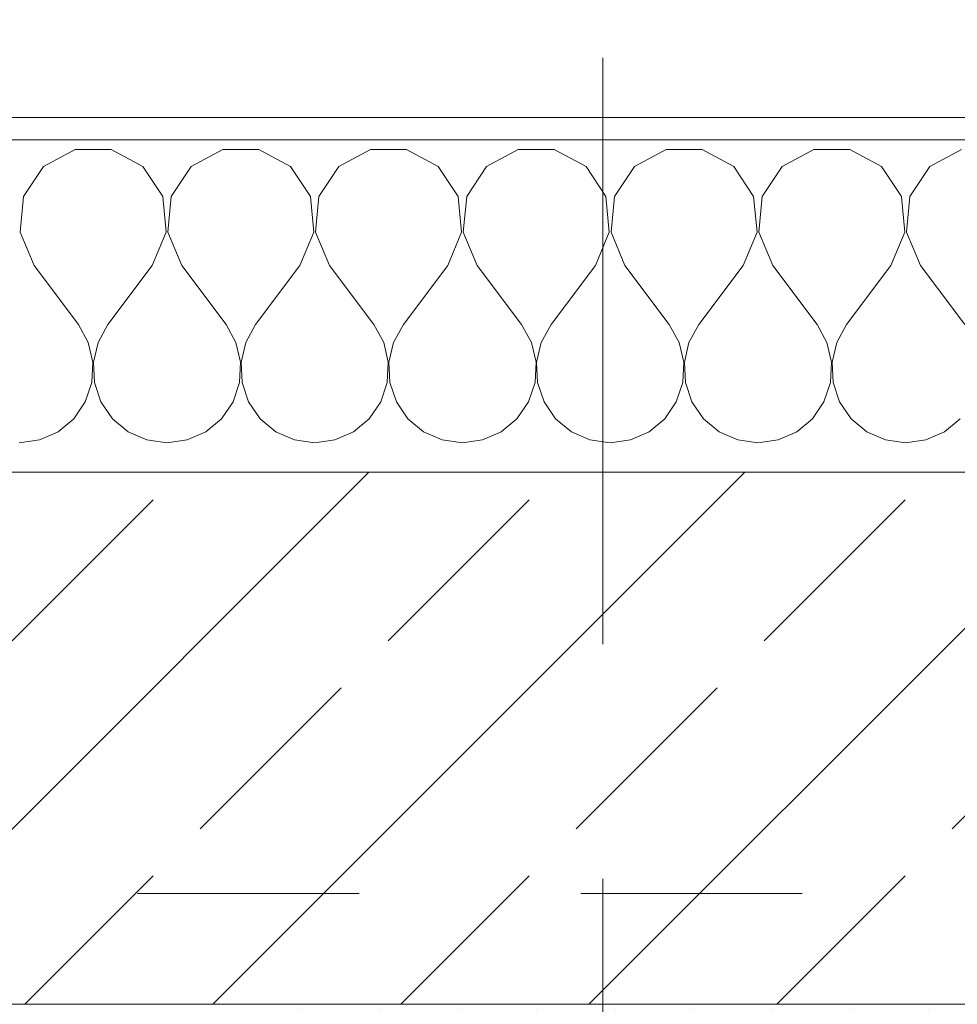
# Model space of a CAD drawing. Header units: metres. Extents: x -4 to 99, y -11 to 17.
# Tile 656 of 656: x 54.267 to 54.69, y 13.455 to 13.899. Entities that reach past the tile are written whole.
import ezdxf

# ---------------------------------------------------------------- set-up
doc = ezdxf.new("R2010")
doc.units = ezdxf.units.M
doc.header["$MEASUREMENT"] = 0
doc.linetypes.add('Strichlinie doppelt', pattern=[0.546806, 0.264583, -0.105833, 0.070556, -0.105833])
doc.linetypes.add('Untersicht', pattern=[0.1, 0.075, -0.025])
for name, color, linetype in [('152 - Bemaßung_ Beschriftung.Ausbau', 7, 'Continuous'), ('451 - Universal.Achsen Raster', 7, 'Continuous'), ('603 - Struktur.Bodenplatte_ Decke Roh', 7, 'Continuous'), ('604 - Struktur.Wand Aussen', 7, 'Continuous'), ('607 - Struktur.Stütze', 7, 'Continuous'), ('Neubau_653 - Abdeckung.TB Verkofferung', 7, 'Continuous')]:
    doc.layers.add(name, color=color, linetype=linetype)
doc.styles.add('ERSTELLTER_STIL_2', font='txt')
doc.dimstyles.new('ERSTELLTER_STIL__2', dxfattribs={"dimtxt": 0.1, "dimasz": 0.0532, "dimexe": 0.18, "dimexo": 0.0625, "dimgap": 0, "dimtad": 1, "dimtih": 1, "dimtoh": 1, "dimzin": 0, "dimdsep": 46, "dimtxsty": 'ERSTELLTER_STIL_2', "dimblk": 'ARROWHEAD_2', "dimblk1": 'ARROWHEAD_2', "dimblk2": 'ARROWHEAD_2', "dimcen": 0.09, "dimse1": 1, "dimse2": 1, "dimclrd": 7, "dimclre": 7, "dimclrt": 7, "dimazin": 0, "dimtfac": 1, "dimtdec": 4, "dimtmove": 0, "dimatfit": 3, "dimfxl": 1, "dimtolj": 1, "dimtzin": 0, "dimarcsym": 0})

# ---------------------------------------------------------------- blocks, each defined once
blk = doc.blocks.new('*X43')
at = {"layer": '604 - Struktur.Wand Aussen', "color": 7, "linetype": 'Continuous', "lineweight": 5}
for p, q in [((54.29188, 13.84066), (54.27757, 13.83299)), ((54.30812, 13.84066), (54.29188, 13.84066)), ((54.32243, 13.83299), (54.30812, 13.84066)), ((54.35855, 13.84066), (54.34424, 13.83299)), ((54.37479, 13.84066), (54.35855, 13.84066)), ((54.3891, 13.83299), (54.37479, 13.84066)), ((54.42521, 13.84066), (54.4109, 13.83299)), ((54.44145, 13.84066), (54.42521, 13.84066)), ((54.45576, 13.83299), (54.44145, 13.84066)), ((54.49188, 13.84066), (54.47757, 13.83299)), ((54.50812, 13.84066), (54.49188, 13.84066)), ((54.52243, 13.83299), (54.50812, 13.84066)), ((54.55855, 13.84066), (54.54424, 13.83299)), ((54.57479, 13.84066), (54.55855, 13.84066)), ((54.5891, 13.83299), (54.57479, 13.84066)), ((54.62521, 13.84066), (54.6109, 13.83299)), ((54.64145, 13.84066), (54.62521, 13.84066)), ((54.65576, 13.83299), (54.64145, 13.84066)), ((54.69188, 13.84066), (54.67757, 13.83299)), ((54.27757, 13.83299), (54.26858, 13.81947)), ((54.33142, 13.81947), (54.32243, 13.83299)), ((54.34424, 13.83299), (54.33525, 13.81947)), ((54.39808, 13.81947), (54.3891, 13.83299)), ((54.4109, 13.83299), (54.40192, 13.81947)), ((54.46475, 13.81947), (54.45576, 13.83299)), ((54.47757, 13.83299), (54.46858, 13.81947)), ((54.53142, 13.81947), (54.52243, 13.83299)), ((54.54424, 13.83299), (54.53525, 13.81947)), ((54.59808, 13.81947), (54.5891, 13.83299)), ((54.6109, 13.83299), (54.60192, 13.81947)), ((54.66475, 13.81947), (54.65576, 13.83299)), ((54.67757, 13.83299), (54.66858, 13.81947)), ((54.26858, 13.81947), (54.26705, 13.8033)), ((54.33295, 13.8033), (54.33142, 13.81947)), ((54.33525, 13.81947), (54.33371, 13.8033)), ((54.39962, 13.8033), (54.39808, 13.81947)), ((54.40192, 13.81947), (54.40038, 13.8033)), ((54.46629, 13.8033), (54.46475, 13.81947)), ((54.46858, 13.81947), (54.46705, 13.8033)), ((54.53295, 13.8033), (54.53142, 13.81947)), ((54.53525, 13.81947), (54.53371, 13.8033)), ((54.59962, 13.8033), (54.59808, 13.81947)), ((54.60192, 13.81947), (54.60038, 13.8033)), ((54.66629, 13.8033), (54.66475, 13.81947)), ((54.66858, 13.81947), (54.66705, 13.8033)), ((54.26705, 13.8033), (54.27333, 13.78833)), ((54.32667, 13.78833), (54.33295, 13.8033)), ((54.33371, 13.8033), (54.34, 13.78833)), ((54.39333, 13.78833), (54.39962, 13.8033)), ((54.40038, 13.8033), (54.40667, 13.78833)), ((54.46, 13.78833), (54.46629, 13.8033)), ((54.46705, 13.8033), (54.47333, 13.78833)), ((54.52667, 13.78833), (54.53295, 13.8033)), ((54.53371, 13.8033), (54.54, 13.78833)), ((54.59333, 13.78833), (54.59962, 13.8033)), ((54.60038, 13.8033), (54.60667, 13.78833)), ((54.66, 13.78833), (54.66629, 13.8033)), ((54.66705, 13.8033), (54.67333, 13.78833)), ((54.27333, 13.78833), (54.29333, 13.76167)), ((54.32667, 13.78833), (54.30667, 13.76167)), ((54.34, 13.78833), (54.36, 13.76167)), ((54.39333, 13.78833), (54.37333, 13.76167)), ((54.40667, 13.78833), (54.42667, 13.76167)), ((54.46, 13.78833), (54.44, 13.76167)), ((54.47333, 13.78833), (54.49333, 13.76167)), ((54.52667, 13.78833), (54.50667, 13.76167)), ((54.54, 13.78833), (54.56, 13.76167)), ((54.59333, 13.78833), (54.57333, 13.76167)), ((54.60667, 13.78833), (54.62667, 13.76167)), ((54.66, 13.78833), (54.64, 13.76167)), ((54.67333, 13.78833), (54.69333, 13.76167)), ((54.29778, 13.75362), (54.29333, 13.76167)), ((54.30667, 13.76167), (54.30222, 13.75362)), ((54.36445, 13.75362), (54.36, 13.76167)), ((54.37333, 13.76167), (54.36888, 13.75362)), ((54.43112, 13.75362), (54.42667, 13.76167)), ((54.44, 13.76167), (54.43555, 13.75362)), ((54.49778, 13.75362), (54.49333, 13.76167)), ((54.50667, 13.76167), (54.50222, 13.75362)), ((54.56445, 13.75362), (54.56, 13.76167)), ((54.57333, 13.76167), (54.56888, 13.75362)), ((54.63112, 13.75362), (54.62667, 13.76167)), ((54.64, 13.76167), (54.63555, 13.75362)), ((54.29987, 13.74466), (54.29778, 13.75362)), ((54.30222, 13.75362), (54.30013, 13.74466)), ((54.36653, 13.74466), (54.36445, 13.75362)), ((54.36888, 13.75362), (54.3668, 13.74466)), ((54.4332, 13.74466), (54.43112, 13.75362)), ((54.43555, 13.75362), (54.43347, 13.74466)), ((54.49987, 13.74466), (54.49778, 13.75362)), ((54.50222, 13.75362), (54.50013, 13.74466)), ((54.56653, 13.74466), (54.56445, 13.75362)), ((54.56888, 13.75362), (54.5668, 13.74466)), ((54.6332, 13.74466), (54.63112, 13.75362)), ((54.63555, 13.75362), (54.63347, 13.74466)), ((54.29942, 13.73547), (54.29987, 13.74466)), ((54.30013, 13.74466), (54.30058, 13.73547)), ((54.36609, 13.73547), (54.36653, 13.74466)), ((54.3668, 13.74466), (54.36725, 13.73547)), ((54.43275, 13.73547), (54.4332, 13.74466)), ((54.43347, 13.74466), (54.43391, 13.73547)), ((54.49942, 13.73547), (54.49987, 13.74466)), ((54.50013, 13.74466), (54.50058, 13.73547)), ((54.56609, 13.73547), (54.56653, 13.74466)), ((54.5668, 13.74466), (54.56725, 13.73547)), ((54.63275, 13.73547), (54.6332, 13.74466)), ((54.63347, 13.74466), (54.63391, 13.73547)), ((54.29648, 13.72676), (54.29942, 13.73547)), ((54.30058, 13.73547), (54.30352, 13.72676)), ((54.36315, 13.72676), (54.36609, 13.73547)), ((54.36725, 13.73547), (54.37019, 13.72676)), ((54.42981, 13.72676), (54.43275, 13.73547)), ((54.43391, 13.73547), (54.43685, 13.72676)), ((54.49648, 13.72676), (54.49942, 13.73547)), ((54.50058, 13.73547), (54.50352, 13.72676)), ((54.56315, 13.72676), (54.56609, 13.73547)), ((54.56725, 13.73547), (54.57019, 13.72676)), ((54.62981, 13.72676), (54.63275, 13.73547)), ((54.63391, 13.73547), (54.63685, 13.72676)), ((54.29127, 13.71918), (54.29648, 13.72676)), ((54.30352, 13.72676), (54.30873, 13.71918)), ((54.35794, 13.71918), (54.36315, 13.72676)), ((54.37019, 13.72676), (54.37539, 13.71918)), ((54.42461, 13.71918), (54.42981, 13.72676)), ((54.43685, 13.72676), (54.44206, 13.71918)), ((54.49127, 13.71918), (54.49648, 13.72676)), ((54.50352, 13.72676), (54.50873, 13.71918)), ((54.55794, 13.71918), (54.56315, 13.72676)), ((54.57019, 13.72676), (54.57539, 13.71918)), ((54.62461, 13.71918), (54.62981, 13.72676)), ((54.63685, 13.72676), (54.64206, 13.71918)), ((54.28419, 13.71331), (54.29127, 13.71918)), ((54.30873, 13.71918), (54.31581, 13.71331)), ((54.35086, 13.71331), (54.35794, 13.71918)), ((54.37539, 13.71918), (54.38248, 13.71331)), ((54.41752, 13.71331), (54.42461, 13.71918)), ((54.44206, 13.71918), (54.44914, 13.71331)), ((54.48419, 13.71331), (54.49127, 13.71918)), ((54.50873, 13.71918), (54.51581, 13.71331)), ((54.55086, 13.71331), (54.55794, 13.71918)), ((54.57539, 13.71918), (54.58248, 13.71331)), ((54.61752, 13.71331), (54.62461, 13.71918)), ((54.64206, 13.71918), (54.64914, 13.71331)), ((54.68419, 13.71331), (54.69127, 13.71918)), ((54.27578, 13.7096), (54.28419, 13.71331)), ((54.31581, 13.71331), (54.32422, 13.7096)), ((54.34244, 13.7096), (54.35086, 13.71331)), ((54.38248, 13.71331), (54.39089, 13.7096)), ((54.40911, 13.7096), (54.41752, 13.71331)), ((54.44914, 13.71331), (54.45756, 13.7096)), ((54.47578, 13.7096), (54.48419, 13.71331)), ((54.51581, 13.71331), (54.52422, 13.7096)), ((54.54244, 13.7096), (54.55086, 13.71331)), ((54.58248, 13.71331), (54.59089, 13.7096)), ((54.60911, 13.7096), (54.61752, 13.71331)), ((54.64914, 13.71331), (54.65756, 13.7096)), ((54.67578, 13.7096), (54.68419, 13.71331)), ((54.26667, 13.70833), (54.27578, 13.7096)), ((54.32422, 13.7096), (54.33333, 13.70833)), ((54.33333, 13.70833), (54.34244, 13.7096)), ((54.39089, 13.7096), (54.4, 13.70833)), ((54.4, 13.70833), (54.40911, 13.7096)), ((54.45756, 13.7096), (54.46667, 13.70833)), ((54.46667, 13.70833), (54.47578, 13.7096)), ((54.52422, 13.7096), (54.53333, 13.70833)), ((54.53333, 13.70833), (54.54244, 13.7096)), ((54.59089, 13.7096), (54.6, 13.70833)), ((54.6, 13.70833), (54.60911, 13.7096)), ((54.65756, 13.7096), (54.66667, 13.70833)), ((54.66667, 13.70833), (54.67578, 13.7096))]:
    blk.add_line(p, q, dxfattribs=at)
blk = doc.blocks.new('*D257')
at = {"layer": '152 - Bemaßung_ Beschriftung.Ausbau', "color": 7, "linetype": 'Continuous', "lineweight": 5}
for p, q in [((53.965, 14.8025), (53.965, 14.9075)), ((55.15, 14.8025), (55.15, 14.9075)), ((53.98521, 14.89), (53.94479, 14.82)), ((55.17021, 14.89), (55.12979, 14.82)), ((53.965, 14.855), (55.15, 14.855))]:
    blk.add_line(p, q, dxfattribs=at)
at = {"layer": '152 - Bemaßung_ Beschriftung.Ausbau', "color": 7, "lineweight": 5, "insert": (54.39943, 14.85559), "char_height": 0.1, "attachment_point": 7, "style": 'ERSTELLTER_STIL_2'}
blk.add_mtext('\\A1;{\\pql;\\fArial|b0|i0|c0|p38;1,18\\fArial|b0|i0|c0|p38;\\A1{\\H.66x;\\S5^  ;}}', dxfattribs=at)
blk = doc.blocks.new('ARROWHEAD_2')
at = {"color": 0, "linetype": 'Continuous', "lineweight": 0}
for p, q in [((-0.3781, -0.655), (0.3781, 0.655)), ((0, 0), (-1, 0))]:
    blk.add_line(p, q, dxfattribs=at)
blk = doc.blocks.new('*D289')
at = {"layer": '152 - Bemaßung_ Beschriftung.Ausbau', "color": 7, "linetype": 'Continuous', "lineweight": 5}
for p, q in [((51.01003, 15.3025), (51.01003, 15.4075)), ((54.45, 15.3025), (54.45, 15.4075)), ((51.03023, 15.39), (50.98982, 15.32)), ((54.47021, 15.39), (54.42979, 15.32)), ((51.01003, 15.355), (54.45, 15.355))]:
    blk.add_line(p, q, dxfattribs=at)
at = {"layer": '152 - Bemaßung_ Beschriftung.Ausbau', "color": 7, "lineweight": 5, "char_height": 0.1, "attachment_point": 7, "style": 'ERSTELLTER_STIL_2'}
for s, insert in [('\\A1;{\\pql;\\fArial|b0|i0|c0|p38;3,44}', (52.5211, 15.375)), ('\\A1;{\\pql;\\fArial|b0|i0|c0|p38;15}', (54.278, 15.375))]:
    blk.add_mtext(s, dxfattribs=dict(at, insert=insert))
blk = doc.blocks.new('*D290')
at = {"layer": '152 - Bemaßung_ Beschriftung.Ausbau', "color": 7, "linetype": 'Continuous', "lineweight": 5}
for p, q in [((54.45, 15.3025), (54.45, 15.4075)), ((54.6, 15.3025), (54.6, 15.4075)), ((54.47021, 15.39), (54.42979, 15.32)), ((54.62021, 15.39), (54.57979, 15.32)), ((54.45, 15.355), (54.6, 15.355))]:
    blk.add_line(p, q, dxfattribs=at)
blk = doc.blocks.new('*D291')
at = {"layer": '152 - Bemaßung_ Beschriftung.Ausbau', "color": 7, "linetype": 'Continuous', "lineweight": 5}
for p, q in [((54.6, 15.3025), (54.6, 15.4075)), ((58.05503, 15.3025), (58.05503, 15.4075)), ((54.62021, 15.39), (54.57979, 15.32)), ((58.07523, 15.39), (58.03482, 15.32)), ((54.6, 15.355), (58.05503, 15.355))]:
    blk.add_line(p, q, dxfattribs=at)
at = {"layer": '152 - Bemaßung_ Beschriftung.Ausbau', "color": 7, "lineweight": 5, "char_height": 0.1, "attachment_point": 7, "style": 'ERSTELLTER_STIL_2'}
for s, insert in [('\\A1;{\\pql;\\fArial|b0|i0|c0|p38;3,45\\fArial|b0|i0|c0|p38;\\A1{\\H.66x;\\S5^  ;}}', (56.09356, 15.35559)), ('\\A1;{\\pql;\\fArial|b0|i0|c0|p38;15}', (57.88302, 15.375))]:
    blk.add_mtext(s, dxfattribs=dict(at, insert=insert))
blk = doc.blocks.new('*D328')
at = {"layer": '152 - Bemaßung_ Beschriftung.Ausbau', "color": 7, "linetype": 'Continuous', "lineweight": 5}
for p, q in [((51.07999, 15.8025), (51.07999, 15.9075)), ((54.37999, 15.8025), (54.37999, 15.9075)), ((51.1002, 15.89), (51.05978, 15.82)), ((54.4002, 15.89), (54.35978, 15.82)), ((51.07999, 15.855), (54.37999, 15.855))]:
    blk.add_line(p, q, dxfattribs=at)
at = {"layer": '152 - Bemaßung_ Beschriftung.Ausbau', "color": 7, "lineweight": 5, "insert": (52.59696, 15.875), "char_height": 0.1, "attachment_point": 7, "style": 'ERSTELLTER_STIL_2'}
blk.add_mtext('\\A1;{\\pql;\\fArial|b0|i0|c0|p38;3,30}', dxfattribs=at)
blk = doc.blocks.new('*D329')
at = {"layer": '152 - Bemaßung_ Beschriftung.Ausbau', "color": 7, "linetype": 'Continuous', "lineweight": 5}
for p, q in [((54.37999, 15.8025), (54.37999, 15.9075)), ((54.67999, 15.8025), (54.67999, 15.9075)), ((54.4002, 15.89), (54.35978, 15.82)), ((54.7002, 15.89), (54.65978, 15.82)), ((54.37999, 15.855), (54.67999, 15.855))]:
    blk.add_line(p, q, dxfattribs=at)
at = {"layer": '152 - Bemaßung_ Beschriftung.Ausbau', "color": 7, "lineweight": 5, "insert": (54.4541, 15.875), "char_height": 0.1, "attachment_point": 7, "style": 'ERSTELLTER_STIL_2'}
blk.add_mtext('\\A1;{\\pql;\\fArial|b0|i0|c0|p38;30}', dxfattribs=at)
blk = doc.blocks.new('*D330')
at = {"layer": '152 - Bemaßung_ Beschriftung.Ausbau', "color": 7, "linetype": 'Continuous', "lineweight": 5}
for p, q in [((54.67999, 15.8025), (54.67999, 15.9075)), ((57.97999, 15.8025), (57.97999, 15.9075)), ((54.7002, 15.89), (54.65978, 15.82)), ((58.0002, 15.89), (57.95978, 15.82)), ((54.67999, 15.855), (57.97999, 15.855))]:
    blk.add_line(p, q, dxfattribs=at)
at = {"layer": '152 - Bemaßung_ Beschriftung.Ausbau', "color": 7, "lineweight": 5, "insert": (56.19696, 15.875), "char_height": 0.1, "attachment_point": 7, "style": 'ERSTELLTER_STIL_2'}
blk.add_mtext('\\A1;{\\pql;\\fArial|b0|i0|c0|p38;3,30}', dxfattribs=at)

msp = doc.modelspace()

# ---------------------------------------------------------------- hatches: boundary and pattern name
at = {"layer": '604 - Struktur.Wand Aussen', "linetype": 'Continuous', "lineweight": 0, "true_color": 0x000000}
h = msp.add_hatch(dxfattribs=at)
h.set_pattern_fill('Verputz_0001', color=18, style=0, pattern_type=2)
h.set_pattern_definition([(0, (0, 0), (0, 0.08660254), [0, -0.05]), (0, (0.025, 0.0433), (0, 0.08660254), [0, -0.05])])
h.paths.add_polyline_path([(53.875, 13.855), (53.875, 13.845), (55.24, 13.845), (55.24, 13.855)])
h = msp.add_hatch(dxfattribs=at)
h.set_pattern_fill('Beton__Stahlbeton_0001', color=18, style=0, pattern_type=2)
h.set_pattern_definition([(45, (0, 0), (-0.08485281, 0.08485281), []), (45, (-0.04243, 0.04243), (-0.08485281, 0.08485281), [0.09, -0.03])])
h.paths.add_polyline_path([(53.905, 13.695), (53.905, 13.575), (53.965, 13.575), (53.965, 13.505), (53.965, 13.455), (55.15, 13.455), (55.15, 13.505), (55.15, 13.575), (55.21, 13.575), (55.21, 13.695)])
at = {"layer": '607 - Struktur.Stütze', "linetype": 'Continuous', "lineweight": 0, "true_color": 0x000000}
h = msp.add_hatch(dxfattribs=at)
h.set_pattern_fill('Gips_0001', color=18, style=0, pattern_type=2)
h.set_pattern_definition([(45, (0, 0), (-0.01767767, 0.01767767), [0, -0.025])])
h.paths.add_polyline_path([(54.36999, 13.445), (54.37999, 13.445), (54.37999, 13.44998), (54.67999, 13.44998), (54.67999, 13.445), (54.68999, 13.445), (54.68999, 13.455), (54.36999, 13.455)])

# ---------------------------------------------------------------- linework, layer by layer
at = {"layer": '451 - Universal.Achsen Raster', "color": 160, "linetype": 'Strichlinie doppelt', "lineweight": 9, "true_color": 0x3232ff}
msp.add_line((54.52999, -10.585), (54.52999, 16.355), dxfattribs=at)
at = {"layer": '603 - Struktur.Bodenplatte_ Decke Roh', "color": 7, "linetype": 'Continuous', "lineweight": 18, "flags": 128}
msp.add_lwpolyline([(62.27503, 0.005), (62.27503, 13.695), (50.77999, 13.695), (50.77999, 13.455), (50.77999, 12.99998), (50.84002, 12.99998), (50.84002, 8.58498), (49.03003, 8.58498), (49.03003, 8.72498), (47.41002, 8.72498), (47.41002, 12.99998), (47.47999, 12.99998), (47.47999, 13.455), (47.47999, 13.695), (14.77999, 13.695)], dxfattribs=at)
at = {"layer": '604 - Struktur.Wand Aussen', "color": 7, "linetype": 'Continuous', "lineweight": 5}
msp.add_line((55.21, 13.845), (53.905, 13.845), dxfattribs=at)
at = {"layer": '604 - Struktur.Wand Aussen', "color": 7, "linetype": 'Continuous', "lineweight": 13}
for p, q in [((55.21, 13.695), (53.905, 13.695)), ((53.965, 13.455), (55.15, 13.455))]:
    msp.add_line(p, q, dxfattribs=at)
at = {"layer": '604 - Struktur.Wand Aussen', "color": 7, "linetype": 'Continuous', "lineweight": 5, "flags": 128}
msp.add_lwpolyline([(55.24, 13.855), (53.875, 13.855)], dxfattribs=at)
at = {"layer": 'Neubau_653 - Abdeckung.TB Verkofferung', "color": 1, "linetype": 'Untersicht', "lineweight": 9}
msp.add_line((51.12003, 13.50498), (62.02503, 13.50498), dxfattribs=at)

# ---------------------------------------------------------------- block references
at = {"layer": '604 - Struktur.Wand Aussen', "color": 7, "lineweight": 18}
msp.add_blockref('*X43', (0, 0), dxfattribs=at)

# ---------------------------------------------------------------- dimensions: what is measured, and where the dimension line sits
at = {"layer": '152 - Bemaßung_ Beschriftung.Ausbau', "color": 7, "linetype": 'Continuous', "lineweight": 5}
for base, p1, p2, picture, middle in [((54.37999, 15.855), (51.07999, 12.99998), (54.37999, 12.99998), '*D328', (52.72684, 15.925)), ((54.67999, 15.855), (54.37999, 12.99998), (54.67999, 12.99998), '*D329', (54.53034, 15.925)), ((57.97999, 15.855), (54.67999, 12.99998), (57.97999, 12.99998), '*D330', (56.32684, 15.925)), ((58.05503, 15.355), (54.6, 10.70929), (58.05503, 10.61999), '*D291', (56.3585, 15.425)), ((54.45, 15.355), (51.01003, 10.74998), (54.45, 10.70929), '*D289', (52.65098, 15.425)), ((54.6, 15.355), (54.45, 10.70929), (54.6, 10.70929), '*D290', (54.35423, 15.425)), ((55.15, 14.855), (53.965, 13.575), (55.15, 13.575), '*D257', (54.6643704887, 14.9250000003))]:
    dim = msp.add_linear_dim(base=base, p1=p1, p2=p2, dimstyle='ERSTELLTER_STIL__2', dxfattribs=at)
    dim.commit()
    dim.dimension.update_dxf_attribs({"geometry": picture, "text_midpoint": middle, "dimtype": 160})

doc.saveas('drawing.dxf')
